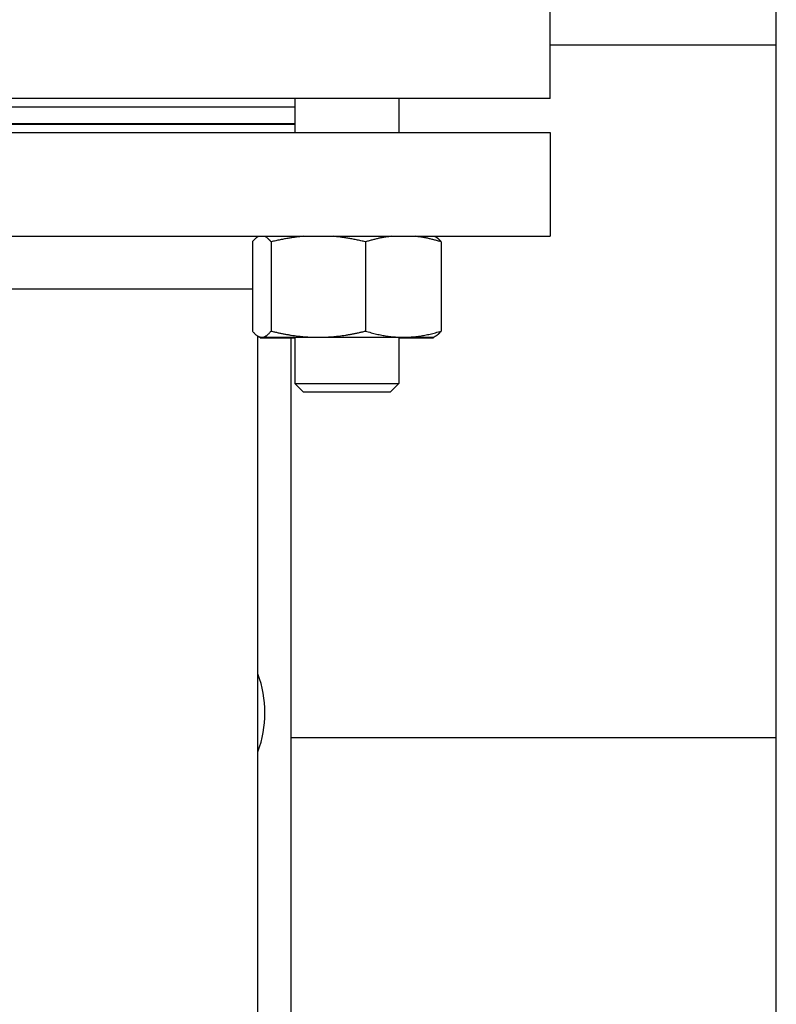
# Model space of a CAD drawing. Header units: inches. Extents: x 18 to 846, y -44 to 561.
# Tile 320 of 637: x 344.22 to 349.68, y 502.66 to 509.77. Entities that reach past the tile are written whole.
import ezdxf

# ---------------------------------------------------------------- set-up
doc = ezdxf.new("R2010")
doc.units = ezdxf.units.IN
doc.header["$LTSCALE"] = 24
doc.header["$MEASUREMENT"] = 0
doc.layers.add('Dimension (ANSI)', color=7, linetype='Continuous', lineweight=25)
doc.layers.add('Visible (ANSI)', color=7, linetype='Continuous', lineweight=30)
doc.styles.add('Note Text (ANSI)', font='tahoma.ttf')
doc.dimstyles.new('SB Fraction-16 (ANSI)', dxfattribs={"dimscale": 24, "dimtxt": 0.125, "dimasz": 0.098425, "dimexe": 0.125, "dimexo": 0.0625, "dimgap": 0.031496, "dimtad": 0, "dimtih": 1, "dimtoh": 1, "dimdec": 4, "dimrnd": 1e-08, "dimzin": 0, "dimdsep": 46, "dimlunit": 5, "dimtxsty": 'Note Text (ANSI)', "dimcen": 0.09, "dimdle": 0.393701, "dimclrd": 256, "dimclre": 256, "dimclrt": 256, "dimadec": 0, "dimazin": 3, "dimtfac": 0.96, "dimtofl": 0, "dimtmove": 0, "dimatfit": 3, "dimfxl": 1, "dimfrac": 2, "dimtolj": 1, "dimtzin": 12, "dimlwd": -1, "dimlwe": -1, "dimarcsym": 0})

# ---------------------------------------------------------------- blocks, each defined once
blk = doc.blocks.new('*D18')
at = {"layer": 'Defpoints', "color": 0, "transparency": 16777216}
for p in [(349.6784, 522.0867), (260.8595, 408.0867), (349.6784, 408.0867)]:
    blk.add_point(p, dxfattribs=at)
at = {"layer": 'Dimension (ANSI)', "transparency": 16777216}
for p, q in [((348.1784, 522.0867), (257.8595, 522.0867)), ((260.8595, 519.7245), (260.8595, 464.3476)), ((260.8595, 410.4489), (260.8595, 459.8257)), ((348.1784, 408.0867), (257.8595, 408.0867))]:
    blk.add_line(p, q, dxfattribs=at)
for points in [[(260.4658, 519.7245), (261.2532, 519.7245), (260.8595, 522.0867)], [(260.4658, 410.4489), (261.2532, 410.4489), (260.8595, 408.0867)]]:
    blk.add_solid(points, dxfattribs=at)
at = {"layer": 'Dimension (ANSI)', "transparency": 16777216, "insert": (257.7598, 463.5917), "char_height": 3, "attachment_point": 1, "style": 'Note Text (ANSI)'}
blk.add_mtext('\\A1;114', dxfattribs=at)

msp = doc.modelspace()

# ---------------------------------------------------------------- linework, layer by layer
at = {"layer": 'Visible (ANSI)'}
for p, q in [((349.67843, 408.08668), (349.67843, 522.08668)), ((348.04689, 509.20094), (348.04689, 509.95094)), ((349.67843, 509.58668), (348.04689, 509.58668)), ((348.04689, 509.20094), (341.92689, 509.20094)), ((346.20288, 509.20094), (346.20288, 508.95594)), ((346.95288, 509.20094), (346.95288, 508.95594)), ((343.7709, 509.14094), (346.20288, 509.14094)), ((343.7709, 509.02094), (346.20288, 509.02094)), ((341.92689, 508.95594), (348.04689, 508.95594)), ((343.7709, 509.01594), (346.20288, 509.01594)), ((348.04689, 508.95594), (348.04689, 508.20594)), ((341.92689, 508.20594), (348.04689, 508.20594)), ((345.94216, 508.20594), (345.94164, 508.2057)), ((347.2136, 508.20594), (347.21412, 508.2057)), ((345.8964, 508.16586), (345.8964, 507.52203)), ((346.03144, 508.16586), (346.03144, 507.52203)), ((346.71292, 508.16586), (346.71292, 507.52203)), ((347.25936, 508.16586), (347.25936, 507.52203)), ((344.10484, 507.82594), (345.8964, 507.82594)), ((345.93689, 498.82844), (345.93689, 507.48463)), ((345.95288, 507.47694), (345.94164, 507.48218)), ((345.95288, 507.47694), (345.96392, 507.47694)), ((345.95288, 507.47194), (346.20288, 507.47194)), ((345.96392, 507.47694), (346.37218, 507.47694)), ((346.17439, 507.47194), (346.17439, 486.86877)), ((346.20288, 507.47694), (346.20288, 507.14344)), ((346.37218, 507.47694), (346.98614, 507.47694)), ((346.95288, 507.47694), (346.95288, 507.14344)), ((346.95288, 507.47194), (347.20288, 507.47194)), ((346.98614, 507.47694), (347.20288, 507.47694)), ((347.20288, 507.47694), (347.21412, 507.48218)), ((346.20288, 507.14344), (346.95288, 507.14344)), ((346.26538, 507.08094), (346.20288, 507.14344)), ((346.89038, 507.08094), (346.95288, 507.14344)), ((346.89038, 507.08094), (346.26538, 507.08094)), ((346.17439, 504.58668), (349.67843, 504.58668))]:
    msp.add_line(p, q, dxfattribs=at)
msp.add_arc((345.17439, 504.76594), 0.8125, 339.794776, 20.205224, dxfattribs=at)
for points, weights in [([(345.94216, 508.20594), (345.92073, 508.19617), (345.8964, 508.16586)], [1.01693131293, 1.02520879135, 1]), ([(346.03144, 508.16586), (346.00711, 508.19617), (345.98567, 508.20594)], [1, 1.02520879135, 1.01693131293]), ([(346.26239, 508.20594), (346.15423, 508.19617), (346.03144, 508.16586)], [1.01693131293, 1.02520879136, 1]), ([(346.71292, 508.16586), (346.59013, 508.19617), (346.48197, 508.20594)], [1, 1.02520879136, 1.01693131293]), ([(346.89811, 508.20594), (346.81138, 508.19617), (346.71292, 508.16586)], [1.01693131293, 1.02520879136, 1]), ([(347.25936, 508.16586), (347.1609, 508.19617), (347.07418, 508.20594)], [1, 1.02520879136, 1.01693131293]), ([(347.21412, 508.2057), (347.23531, 508.19582), (347.25936, 508.16586)], [1.01712621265, 1.02490458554, 1]), ([(345.8964, 507.52203), (345.93258, 507.47694), (345.96392, 507.47694)], [1, 1.0379548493, 1]), ([(345.95288, 507.47194), (345.95288, 507.47194), (345.95288, 507.47694)], [1, 1.01274605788, 1.01693131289]), ([(345.96392, 507.47694), (345.99525, 507.47694), (346.03144, 507.52203)], [1, 1.0379548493, 1]), ([(346.03144, 507.52203), (346.21404, 507.47694), (346.37218, 507.47694)], [1, 1.0379548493, 1]), ([(346.16469, 507.47694), (346.18388, 507.47505), (346.20288, 507.47388)], [1.01693131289, 1.01534505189, 1.01252903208]), ([(346.37218, 507.47694), (346.53032, 507.47694), (346.71292, 507.52203)], [1, 1.0379548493, 1]), ([(346.71292, 507.52203), (346.85934, 507.47694), (346.98614, 507.47694)], [1, 1.0379548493, 1]), ([(346.95288, 507.47388), (346.97187, 507.47505), (346.99107, 507.47694)], [1.0125290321, 1.0153450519, 1.01693131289]), ([(346.98614, 507.47694), (347.11294, 507.47694), (347.25936, 507.52203)], [1, 1.0379548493, 1]), ([(347.20288, 507.47694), (347.20288, 507.47194), (347.20288, 507.47194)], [1.01693131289, 1.01274605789, 1]), ([(347.25936, 507.52203), (347.23531, 507.49207), (347.21412, 507.48218)], [1, 1.02490458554, 1.01712621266])]:
    msp.add_rational_spline(points, weights, degree=2, dxfattribs=at)

# ---------------------------------------------------------------- dimensions: what is measured, and where the dimension line sits
at = {"layer": 'Dimension (ANSI)'}
dim = msp.add_linear_dim(base=(260.85953, 408.08668), p1=(349.67843, 522.08668), p2=(349.67843, 408.08668), angle=90, dimstyle='SB Fraction-16 (ANSI)', override={"dimgap": 0.031496, "dimdec": 4, "dimtol": 0, "dimlim": 0, "dimtp": 0, "dimtm": 0, "dimtdec": 2, "dimatfit": 1}, dxfattribs=at)
dim.commit()
dim.dimension.update_dxf_attribs({"geometry": '*D18', "text_midpoint": (260.85953, 462.08668), "dimtype": 160})

doc.saveas('drawing.dxf')
